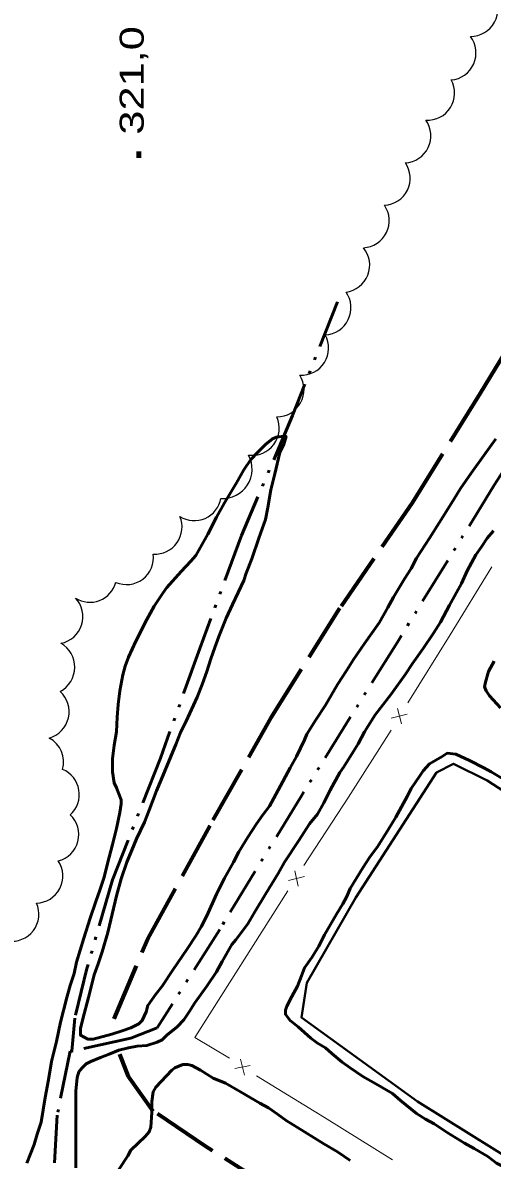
# Model space of a CAD drawing. Extents: x 240591 to 242335, y 5323482 to 5326937.
# Drawn here: x 241719.3 to 241778, y 5325779.2 to 5325921.4 of the extents above; entities that cross this region are included whole.
import ezdxf

# ---------------------------------------------------------------- set-up
doc = ezdxf.new("R2010")
doc.units = 0
doc.header["$LTSCALE"] = 1.2
doc.linetypes.add('DASH_DOUBLE_DOT', pattern=[9.2, 5, -1.2, 0.3, -1.2, 0.3, -1.2])
doc.linetypes.add('LONG_DASHED', pattern=[7.5, 6, -1.5])
for name, color, linetype, lineweight in [('1', 7, 'Continuous', 53), ('22', 7, 'LONG_DASHED', 70), ('3', 7, 'Continuous', 140), ('33', 7, 'Continuous', 40), ('37', 7, 'Continuous', 13), ('4', 7, 'DASH_DOUBLE_DOT', 53), ('44', 7, 'Continuous', 25)]:
    doc.layers.add(name, color=color, linetype=linetype, lineweight=lineweight)

msp = doc.modelspace()

# ---------------------------------------------------------------- linework, layer by layer
at = {"layer": '1'}
for points in [[(241747.4, 5325819.6), (241746.3, 5325817.8), (241745.6, 5325816.5), (241744.5, 5325814.5), (241743.5, 5325812.5), (241742.3, 5325809.8), (241741.6, 5325808.4), (241740.9, 5325807.3), (241739.8, 5325805.6), (241738.1, 5325803.1), (241736.7, 5325801), (241735.9, 5325800), (241734.9, 5325798.6), (241734.7, 5325797.8), (241734.2, 5325796.7), (241733.8, 5325796.3), (241732.8, 5325795.8), (241731.7, 5325795.4), (241730.4, 5325795), (241728.1, 5325794.4), (241727.4, 5325794.4), (241726.5, 5325794.9), (241726.5, 5325795.7), (241726.8, 5325796.9), (241727.5, 5325799.6), (241728.2, 5325802.4), (241728.7, 5325803.8), (241729.2, 5325805.3), (241729.9, 5325807.7), (241730.3, 5325809.3), (241731, 5325812.3), (241731.6, 5325814.4), (241732.3, 5325816.5), (241732.9, 5325818), (241733.5, 5325819.4), (241734.5, 5325821.5), (241735.1, 5325823), (241736, 5325825.4), (241736.6, 5325826.8), (241737.8, 5325829.7), (241738.4, 5325831.2), (241739, 5325832.7), (241739.7, 5325834.1), (241741.1, 5325837.1), (241741.7, 5325838.7), (241742.3, 5325840.3), (241742.8, 5325841.9), (241743.3, 5325843.3), (241743.8, 5325844.7), (241744.7, 5325847), (241745.5, 5325848.7), (241746.9, 5325851.7), (241747.2, 5325852.6), (241747.9, 5325854.4), (241748.8, 5325857), (241749.6, 5325859.3), (241749.9, 5325860.8), (241750.3, 5325863), (241750.8, 5325865), (241751.4, 5325867.7), (241751.9, 5325868.7), (241752.2, 5325869.7), (241751.6, 5325869.7), (241751, 5325869.6), (241750.5, 5325869.4), (241749.6, 5325868.7), (241748.6, 5325867.7), (241747.8, 5325866.8), (241746.9, 5325865.5), (241746, 5325863.9), (241744.5, 5325861.4), (241743.5, 5325859.6), (241742.4, 5325857.5), (241740.9, 5325854.8), (241740.3, 5325854.1), (241739.1, 5325852.8), (241737.3, 5325850.8), (241736.8, 5325850.1), (241735.7, 5325848.5), (241734.8, 5325846.8), (241733.4, 5325844.1), (241732.5, 5325842.1), (241732.1, 5325841), (241731.8, 5325839.9), (241731.4, 5325837.9), (241731.2, 5325836.2), (241731.1, 5325834.6), (241731, 5325832.8), (241730.7, 5325831.1), (241730.5, 5325829.4), (241730.5, 5325827.8), (241730.7, 5325826.4), (241731, 5325825.8), (241731.6, 5325824.3), (241731.6, 5325823.8), (241731.4, 5325822.7), (241731, 5325820.7), (241730.5, 5325818.7), (241730.1, 5325817.1), (241729.4, 5325814.5), (241728.9, 5325813)], [(241778.4, 5325869.4), (241776.9, 5325867.3), (241775.3, 5325865.1), (241774, 5325863.2), (241773.2, 5325861.9), (241771.8, 5325859.7), (241770.1, 5325857), (241768.5, 5325854.5), (241767.8, 5325853.2), (241767, 5325851.9), (241765.6, 5325849.6), (241764.9, 5325848.3), (241763.8, 5325846.4), (241762.9, 5325845.1), (241762, 5325843.8), (241760.6, 5325841.8), (241759.8, 5325840.5), (241758.6, 5325838.7), (241757.1, 5325836.1), (241755.9, 5325834.3), (241754.8, 5325832.5), (241754.5, 5325831.8), (241753.5, 5325829.7), (241752.7, 5325828.3), (241751.2, 5325825.5), (241750.1, 5325823.5), (241749.3, 5325822.4), (241748.5, 5325821.3), (241747.4, 5325819.6)], [(241768, 5325841.3), (241769.3, 5325843.2), (241770.6, 5325845.1), (241771.5, 5325846.5), (241772.6, 5325848.6), (241774.1, 5325851.3), (241774.8, 5325852.9), (241775.9, 5325854.9), (241776.6, 5325855.9), (241777.3, 5325857), (241778.1, 5325857.9)], [(241778.2, 5325841.6), (241777.5, 5325840.3), (241777.1, 5325839), (241777, 5325838.4), (241777.2, 5325837.9), (241777.6, 5325837.3), (241779, 5325835.8)], [(241725.9, 5325778.3), (241725.9, 5325779.6), (241725.9, 5325782.7), (241725.9, 5325785.2), (241725.9, 5325787.9), (241726.1, 5325789.6), (241726.3, 5325790.3), (241726.7, 5325790.8), (241727.2, 5325791.3), (241727.8, 5325791.6), (241729, 5325792.1), (241730.1, 5325792.5), (241731.3, 5325793), (241732.5, 5325793.3), (241733.6, 5325793.5), (241734.8, 5325793.6), (241736.1, 5325794), (241736.7, 5325794.3), (241737.3, 5325794.9), (241738.6, 5325795.9), (241739.4, 5325796.8), (241740.1, 5325797.8), (241740.8, 5325798.9), (241742.3, 5325801), (241743.5, 5325802.8), (241744.2, 5325804.1), (241745.4, 5325806.2), (241745.9, 5325806.8), (241747.4, 5325808.8), (241748.3, 5325810.3), (241749.6, 5325812.5), (241751.2, 5325815.1), (241752, 5325816.5), (241753.8, 5325819.2), (241755.1, 5325821.3), (241756.1, 5325822.5), (241756.9, 5325823.9), (241757.7, 5325825.5), (241758.9, 5325827.7), (241759.4, 5325828.4), (241760.8, 5325830.6), (241761.2, 5325831.3), (241762, 5325832.8), (241763.3, 5325834.9), (241764.3, 5325836.2), (241765.3, 5325837.5), (241767.1, 5325840), (241768, 5325841.3)], [(241779.5, 5325826.8), (241777.8, 5325827.8), (241776.9, 5325828.3), (241775.1, 5325829.2), (241773.4, 5325830), (241772.3, 5325830.1), (241771.7, 5325829.7), (241770.1, 5325828.8), (241769.3, 5325827.9), (241768.9, 5325827.3), (241767.8, 5325825.7), (241767.3, 5325824.7), (241765.9, 5325822.1), (241765, 5325820.6), (241763.6, 5325818.4), (241762.7, 5325817.2), (241761.8, 5325815.8), (241760.2, 5325813.2), (241759.8, 5325812.2), (241759.3, 5325811.3), (241758.5, 5325810), (241757, 5325807.4), (241756.3, 5325806), (241755.4, 5325804.6), (241754.5, 5325803.3), (241754.1, 5325802.3), (241753.6, 5325801), (241752.9, 5325799.7), (241752.3, 5325798.5), (241752.1, 5325798), (241752.1, 5325797.5), (241752.4, 5325797.1), (241752.7, 5325796.7), (241753.7, 5325795.9), (241755.3, 5325794.5), (241756.1, 5325793.9), (241757.1, 5325793.3), (241757.9, 5325792.6), (241759.2, 5325791.5), (241760.2, 5325790.8), (241761.8, 5325789.7), (241763.4, 5325788.8), (241765.5, 5325787.6), (241766.5, 5325786.7)], [(241728.9, 5325813), (241728.4, 5325811.6), (241727.7, 5325809.5), (241726.9, 5325807), (241726, 5325804), (241725.7, 5325802.6), (241725.2, 5325801.1), (241724.8, 5325799.6), (241724, 5325796.5), (241723.5, 5325794.1), (241722.9, 5325791.6), (241722.5, 5325789.3), (241722.1, 5325787.1), (241721.6, 5325784), (241721.1, 5325782.5), (241720.7, 5325781.2), (241719.8, 5325778.9)], [(241760.2, 5325779.2), (241758.6, 5325780.3), (241756.9, 5325781.3), (241754.5, 5325782.8), (241752.2, 5325784.2), (241751.1, 5325785), (241750, 5325785.8), (241748.9, 5325786.4), (241746.5, 5325787.8), (241744.6, 5325788.9), (241743.1, 5325789.5), (241741.5, 5325790.5), (241740.4, 5325791.1), (241739.9, 5325791.2), (241739.3, 5325791.2), (241738.3, 5325790.8), (241737.9, 5325790.5), (241735.9, 5325788.4), (241735.6, 5325787.8), (241735.4, 5325786.6), (241735.4, 5325785.2), (241735.3, 5325783.4), (241735.1, 5325782.8), (241734.6, 5325782.2), (241733.7, 5325781.4), (241732.8, 5325780.5), (241732.4, 5325779.8), (241731.3, 5325778.1)], [(241766.5, 5325786.7), (241768.5, 5325785.1), (241769.6, 5325784.4), (241770.7, 5325783.8), (241772.3, 5325782.7), (241774.5, 5325781.4), (241775.7, 5325780.7), (241777.4, 5325779.7), (241778.5, 5325778.9), (241779.5, 5325778.4), (241781.2, 5325777.4), (241782.3, 5325776.6), (241784, 5325775.3), (241785.2, 5325774.6), (241787.4, 5325773.4), (241789.9, 5325771.9), (241791.2, 5325771), (241793.1, 5325769.8), (241794.6, 5325768.7), (241796.8, 5325767.1), (241797.9, 5325766.6)]]:
    msp.add_lwpolyline(points, dxfattribs=at)
at = {"layer": '22'}
for points in [[(241730.7, 5325796.9), (241734.9, 5325806.9), (241743.1, 5325821.8), (241750.3, 5325834.5), (241759.1, 5325848.5), (241768, 5325861.4), (241776.5, 5325875.1), (241784, 5325887.4), (241794.2, 5325901.8), (241802.1, 5325915.1), (241810, 5325925.2), (241816.9, 5325930.1), (241827.6, 5325932.4), (241836.3, 5325931.4), (241845, 5325928.3), (241852.3, 5325922.8), (241860.4, 5325917.5), (241872.4, 5325912.1), (241884.9, 5325907), (241897.2, 5325901.5), (241908.6, 5325895.9), (241919.1, 5325890.8)], [(241758.7, 5325766.6), (241750.6, 5325775.6), (241742.1, 5325781), (241735.6, 5325785.4), (241732.5, 5325789.7), (241731.4, 5325792.5)]]:
    msp.add_lwpolyline(points, dxfattribs=at)
at = {"layer": '3'}
msp.add_line((241733.8, 5325904.5), (241733.8, 5325905.3), dxfattribs=at)
at = {"layer": '33'}
msp.add_lwpolyline([(241800.7, 5325766.6), (241768.6, 5325786.6), (241754.1, 5325797.1), (241754.8, 5325801.4), (241760.9, 5325812.1), (241771, 5325827.7), (241773.1, 5325828.8), (241777.3, 5325826.7), (241797.4, 5325813.7), (241822.1, 5325797.9), (241836.5, 5325788.8), (241827.4, 5325775.1), (241821.8, 5325766.6)], dxfattribs=at)
at = {"layer": '37'}
for p, q in [((241777.9, 5325853.4), (241772.7, 5325844.9)), ((241772.7, 5325844.9), (241767.4, 5325836.4)), ((241766.1, 5325835.7), (241766.6, 5325833.8)), ((241765.3, 5325834.5), (241767.3, 5325835)), ((241765.3, 5325833), (241760, 5325824.6)), ((241760, 5325824.6), (241754.4, 5325816.1)), ((241752.5, 5325814.2), (241754.5, 5325814.7)), ((241753.3, 5325815.4), (241753.7, 5325813.5)), ((241752.4, 5325812.9), (241740.8, 5325794.6)), ((241740.8, 5325794.6), (241745.1, 5325792)), ((241747, 5325789.9), (241746.5, 5325791.9)), ((241745.8, 5325790.7), (241747.7, 5325791.1)), ((241748.5, 5325789.8), (241757, 5325784.6)), ((241757, 5325784.6), (241765.5, 5325779.3))]:
    msp.add_line(p, q, dxfattribs=at)
at = {"layer": '4'}
for points in [[(241815.9, 5325920.7), (241803.2, 5325901.8), (241791.1, 5325884), (241778.2, 5325863.6), (241766.1, 5325844), (241754.1, 5325824.8), (241743.9, 5325808.1), (241736.1, 5325795.8), (241732.8, 5325794.5), (241725.4, 5325792.9)], [(241758.6, 5325886.5), (241753, 5325872.3), (241746.6, 5325857.3), (241741.4, 5325843.2), (241736.5, 5325829.5), (241730.5, 5325814.3), (241727.3, 5325803.2), (241725.8, 5325797), (241725.4, 5325792.9)], [(241725.4, 5325792.9), (241725.2, 5325792.9), (241723.6, 5325784.9), (241723.1, 5325776.1), (241724.8, 5325771.3), (241727.6, 5325766.6)]]:
    msp.add_lwpolyline(points, dxfattribs=at)
at = {"layer": '44'}
for centre, radius, start, end in [((241761.695, 5325896.653), 3.387, 272.79606, 34.67968), ((241747.944, 5325870.729), 3.398, 262.49067, 24.34828), ((241744.277, 5325865.61), 3.667, 266.45322, 28.49482), ((241721.661, 5325835.304), 3.422, 285.75142, 47.57008)]:
    msp.add_arc(centre, radius, start, end, dxfattribs=at)
for centre, major_axis, ratio, start_param, end_param in [((241775.215, 5325923.108), (2.882, -1.896), 0.999391, 5.2984211, 7.428794), ((241772.524, 5325917.611), (3.106, -1.369), 0.999858, 5.2175518, 7.3465358), ((241769.86, 5325912.595), (2.871, -1.804), 0.999977, 5.2173135, 7.3474755), ((241766.898, 5325907.262), (3.054, -1.469), 0.999721, 5.2171898, 7.3440543), ((241764.301, 5325901.961), (3.053, -1.483), 0.996715, 5.2160241, 7.3393593), ((241759.23, 5325891.106), (-0.533, 3.364), 0.999995, 3.1169319, 5.2439495), ((241756.892, 5325885.772), (-1.938, 2.803), 0.999983, 2.5948406, 4.7196327), ((241754.101, 5325880.746), (2.752, -2.002), 0.999113, 5.2846388, 7.410151), ((241751.02, 5325875.54), (2.635, -2.165), 0.999882, 5.4059393, 7.5304078), ((241740.726, 5325862.546), (3.209, 1.054), 0.99922, 3.8319427, 5.7880829), ((241735.833, 5325858.36), (1.595, 2.97), 0.994809, 3.5671904, 5.6094057), ((241732.257, 5325854.559), (1.869, 2.816), 0.996317, 3.3230193, 5.4275749), ((241727.686, 5325852.345), (1.556, 2.995), 0.995228, 3.0521487, 4.9257192), ((241723.444, 5325847.172), (-0.378, 3.355), 0.993488, 3.2101727, 5.3618844), ((241722.335, 5325840.862), (3.445, -0.039), 0.99995, 5.218104, 7.3442882), ((241721.046, 5325829.019), (-0.045, 3.37), 0.995415, 4.4125167, 5.7912278), ((241722.998, 5325824.954), (-0.196, 3.372), 0.994762, 3.8016364, 5.8369833), ((241722.928, 5325819.926), (0.84, 3.271), 0.994847, 3.6353728, 5.7894051), ((241720.944, 5325814.768), (-0.144, 3.375), 0.993474, 3.1125395, 5.2609137), ((241717.943, 5325809.974), (1.339, 3.09), 0.995043, 3.3927024, 5.5536282)]:
    msp.add_ellipse(centre, major_axis=major_axis, ratio=ratio, start_param=start_param, end_param=end_param, dxfattribs=at)

# ---------------------------------------------------------------- texts
at = {"layer": '3', "width": 1.35}
msp.add_text('321,0', height=3, rotation=90, dxfattribs=at).set_placement((241734.4, 5325907.4))

doc.saveas('drawing.dxf')
